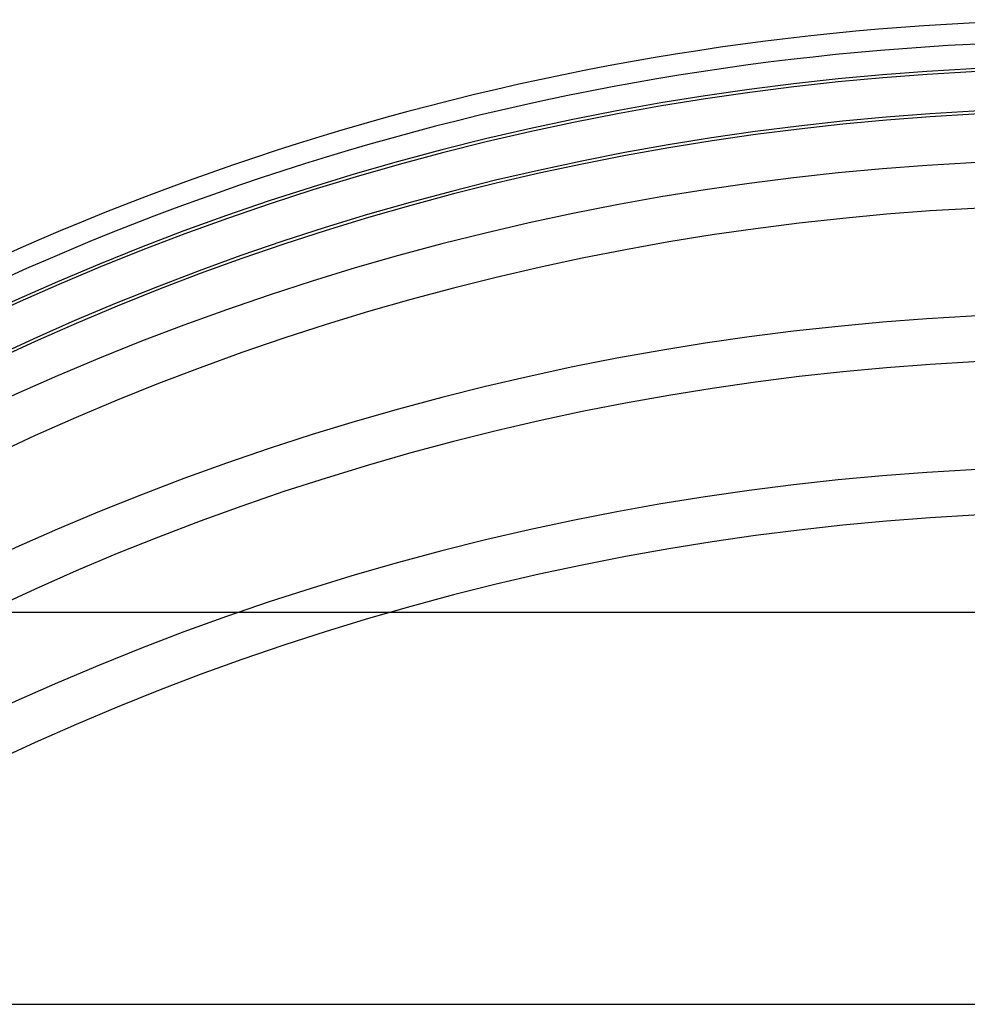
# Model space of a CAD drawing. Header units: millimetres. Extents: x 22865 to 60762, y -18816 to 15611.
# Tile 513 of 517: x 38032 to 38094, y 10141 to 10206. Entities that reach past the tile are written whole.
import ezdxf

# ---------------------------------------------------------------- set-up
doc = ezdxf.new("R2010")
doc.units = ezdxf.units.MM
doc.layers.add('18', color=1, linetype='Continuous')

msp = doc.modelspace()

# ---------------------------------------------------------------- linework, layer by layer
at = {"color": 251}
msp.add_line((38203.4651998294, 10167.20610200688), (38003.4651998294, 10167.20610200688), dxfattribs=at)
at = {"color": 9}
msp.add_line((38003.4651998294, 10141.45564402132), (38203.4651998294, 10141.45564402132), dxfattribs=at)
for centre, radius, start, end in [((38103.46519982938, 10023.19959415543), 173.7750182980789, 58.71026372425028, 121.2897362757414), ((38103.46519982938, 10023.19959415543), 170.7753225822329, 58.72447459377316, 121.2755254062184), ((38103.46519982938, 10013.11588726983), 173.7750182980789, 58.71026372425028, 121.2897362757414), ((38103.46519982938, 10013.11588726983), 170.7753225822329, 58.72447459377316, 121.2755254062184), ((38103.46519982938, 10003.03218038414), 173.7750182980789, 58.71026372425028, 121.2897362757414), ((38103.46519982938, 10003.03218038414), 170.7753225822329, 58.72447459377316, 121.2755254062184)]:
    msp.add_arc(centre, radius, start, end, dxfattribs=at)
at = {"layer": '18'}
for radius, start, end in [(176.7747243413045, 58.69653514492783, 121.303464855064), (175.3748602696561, 58.70288337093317, 121.2971166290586), (173.7750182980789, 58.71026372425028, 121.2897362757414), (173.5750382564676, 58.71119583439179, 121.2888041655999), (170.9753019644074, 58.72351168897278, 121.2764883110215), (170.7753225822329, 58.72447459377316, 121.2755254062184)]:
    msp.add_arc((38103.46519982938, 10029.38143575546), radius, start, end, dxfattribs=at)

doc.saveas('drawing.dxf')
